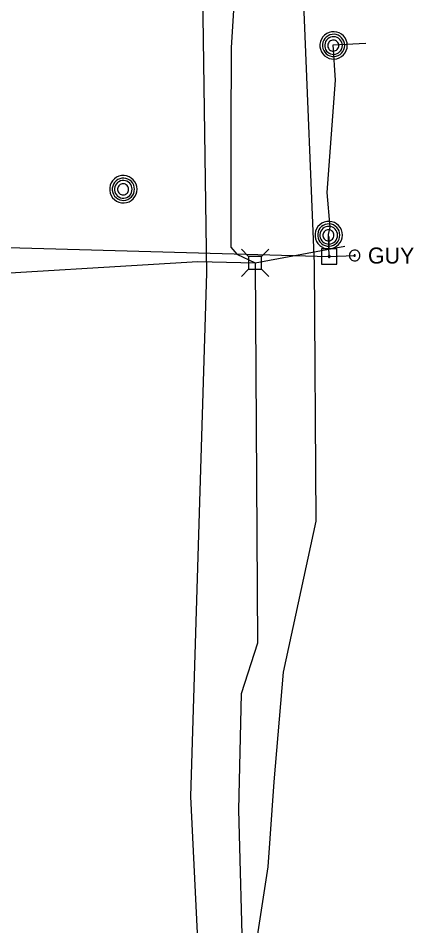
# Model space of a CAD drawing. Extents: x 600849 to 606371, y 330010 to 403088.
# Drawn here: x 602117 to 602212.3, y 369977 to 370195.3 of the extents above; entities that cross this region are included whole.
import ezdxf

# ---------------------------------------------------------------- set-up
doc = ezdxf.new("R2010")
doc.units = 0
for name, color, linetype in [('E_UTL_AG_Bold', 7, 'Continuous'), ('E_UTL_E_UG', 7, 'Continuous'), ('E_UTL_EGuyWire', 7, 'Continuous'), ('E_UTL_EPowerPole', 7, 'Continuous'), ('E_UTL_FO_UG', 7, 'Continuous'), ('E_UTL_MH', 7, 'Continuous'), ('E_UTL_Overhead', 7, 'Continuous'), ('E_UTL_T_UG', 7, 'Continuous'), ('E_UTL_W_UG', 7, 'Continuous')]:
    doc.layers.add(name, color=color, linetype=linetype)

msp = doc.modelspace()

# ---------------------------------------------------------------- linework, layer by layer
at = {"layer": 'E_UTL_AG_Bold'}
for points in [[(602172.5, 370137.98), (602170.75, 370139.73)], [(602175.59, 370137.98), (602172.5, 370137.98)], [(602172.5, 370137.98), (602172.5, 370134.89)], [(602175.59, 370137.98), (602177.35, 370139.73)], [(602175.59, 370134.89), (602175.59, 370137.98)], [(602172.5, 370134.89), (602170.75, 370133.13)], [(602172.5, 370134.89), (602175.59, 370134.89)], [(602175.59, 370134.89), (602177.35, 370133.13)]]:
    msp.add_lwpolyline(points, dxfattribs=at)
at = {"layer": 'E_UTL_E_UG'}
msp.add_lwpolyline([(602164.61, 369781.52), (602166.61, 369857.1), (602171.04, 369954.38), (602173.82, 369969.33), (602177.18, 369991.21), (602178.65, 370011.61), (602180.88, 370038.01), (602188.74, 370074.33), (602188.31, 370136.23), (602185.83, 370196.76), (602187.27, 370280.36), (602185.14, 370301.21), (602185.05, 370312.23), (602185.65, 370367.59), (602194.1, 370451.75), (602190.38, 370615.62), (602192.58, 370696.59)], dxfattribs=at)
at = {"layer": 'E_UTL_EGuyWire'}
for points in [[(602199.29, 370138.19), (602199.26, 370138.43), (602199.19, 370138.67), (602199.08, 370138.88), (602198.93, 370139.08), (602198.75, 370139.24), (602198.54, 370139.36), (602198.31, 370139.44), (602198.06, 370139.47), (602197.82, 370139.46), (602197.58, 370139.4), (602197.36, 370139.3), (602197.16, 370139.16), (602196.99, 370138.98), (602196.86, 370138.78), (602196.77, 370138.55), (602196.73, 370138.31), (602196.73, 370138.07), (602196.77, 370137.83), (602196.86, 370137.6), (602196.99, 370137.4), (602197.16, 370137.22), (602197.36, 370137.08), (602197.58, 370136.98), (602197.82, 370136.92), (602198.06, 370136.91), (602198.31, 370136.94), (602198.54, 370137.02), (602198.75, 370137.14), (602198.93, 370137.3), (602199.08, 370137.5), (602199.19, 370137.71), (602199.26, 370137.95), (602199.29, 370138.19)], [(602198.16, 370138.19), (602198.16, 370138.22), (602198.15, 370138.25), (602198.14, 370138.28), (602198.12, 370138.3), (602198.1, 370138.32), (602198.07, 370138.34), (602198.04, 370138.35), (602198.01, 370138.35), (602197.98, 370138.35), (602197.95, 370138.34), (602197.92, 370138.33), (602197.9, 370138.31), (602197.88, 370138.29), (602197.86, 370138.26), (602197.85, 370138.23), (602197.84, 370138.2), (602197.84, 370138.17), (602197.85, 370138.14), (602197.86, 370138.12), (602197.88, 370138.09), (602197.9, 370138.07), (602197.92, 370138.05), (602197.95, 370138.04), (602197.98, 370138.03), (602198.01, 370138.03), (602198.04, 370138.03), (602198.07, 370138.04), (602198.1, 370138.06), (602198.12, 370138.08), (602198.14, 370138.1), (602198.15, 370138.13), (602198.16, 370138.16), (602198.16, 370138.19)]]:
    msp.add_lwpolyline(points, dxfattribs=at)
at = {"layer": 'E_UTL_EPowerPole'}
for points in [[(602191.86, 370139.82), (602191.86, 370142.73)], [(602193.7, 370139.82), (602190.01, 370139.82)], [(602190.01, 370139.82), (602190.01, 370136.13)], [(602192.13, 370137.98), (602192.12, 370138.02), (602192.11, 370138.07), (602192.09, 370138.11), (602192.06, 370138.14), (602192.03, 370138.17), (602191.99, 370138.2), (602191.95, 370138.21), (602191.9, 370138.22), (602191.86, 370138.21), (602191.81, 370138.2), (602191.77, 370138.19), (602191.73, 370138.16), (602191.7, 370138.13), (602191.68, 370138.09), (602191.66, 370138.05), (602191.65, 370138), (602191.65, 370137.96), (602191.66, 370137.91), (602191.68, 370137.87), (602191.7, 370137.83), (602191.73, 370137.8), (602191.77, 370137.77), (602191.81, 370137.75), (602191.86, 370137.74), (602191.9, 370137.74), (602191.95, 370137.75), (602191.99, 370137.76), (602192.03, 370137.78), (602192.06, 370137.81), (602192.09, 370137.85), (602192.11, 370137.89), (602192.12, 370137.93), (602192.13, 370137.98)], [(602193.7, 370136.13), (602193.7, 370139.82)], [(602190.01, 370136.13), (602193.7, 370136.13)]]:
    msp.add_lwpolyline(points, dxfattribs=at)
at = {"layer": 'E_UTL_FO_UG'}
for points in [[(602191.68, 370143.24), (602191.68, 370143.24), (602191.68, 370143.24), (602192.09, 370144.98), (602191.36, 370153.32), (602193.43, 370180.33), (602192.85, 370188.85), (602200.67, 370189.25)], [(602191.89, 370137.98), (602191.8, 370140.4), (602191.68, 370143.24)]]:
    msp.add_lwpolyline(points, dxfattribs=at)
at = {"layer": 'E_UTL_MH'}
for points in [[(602196.23, 370188.72), (602196.17, 370189.34), (602195.99, 370189.95), (602195.71, 370190.5), (602195.32, 370191), (602194.84, 370191.41), (602194.3, 370191.72), (602193.71, 370191.93), (602193.09, 370192.02), (602192.46, 370191.99), (602191.85, 370191.84), (602191.28, 370191.58), (602190.77, 370191.21), (602190.34, 370190.76), (602190, 370190.23), (602189.76, 370189.65), (602189.65, 370189.03), (602189.65, 370188.41), (602189.76, 370187.79), (602190, 370187.21), (602190.34, 370186.68), (602190.77, 370186.22), (602191.28, 370185.86), (602191.85, 370185.6), (602192.46, 370185.45), (602193.09, 370185.42), (602193.71, 370185.51), (602194.3, 370185.72), (602194.84, 370186.03), (602195.32, 370186.44), (602195.71, 370186.93), (602195.99, 370187.49), (602196.17, 370188.09), (602196.23, 370188.72)], [(602195.61, 370188.71), (602195.57, 370189.22), (602195.42, 370189.71), (602195.19, 370190.16), (602194.88, 370190.56), (602194.49, 370190.89), (602194.05, 370191.15), (602193.57, 370191.32), (602193.07, 370191.39), (602192.56, 370191.36), (602192.06, 370191.24), (602191.6, 370191.03), (602191.19, 370190.74), (602190.83, 370190.37), (602190.56, 370189.94), (602190.37, 370189.47), (602190.27, 370188.97), (602190.27, 370188.46), (602190.37, 370187.96), (602190.56, 370187.49), (602190.83, 370187.06), (602191.19, 370186.69), (602191.6, 370186.4), (602192.06, 370186.18), (602192.56, 370186.06), (602193.07, 370186.04), (602193.57, 370186.11), (602194.05, 370186.28), (602194.49, 370186.53), (602194.88, 370186.87), (602195.19, 370187.27), (602195.42, 370187.72), (602195.57, 370188.21), (602195.61, 370188.71)], [(602195.05, 370188.69), (602195.01, 370189.09), (602194.9, 370189.48), (602194.71, 370189.84), (602194.46, 370190.16), (602194.16, 370190.42), (602193.81, 370190.62), (602193.42, 370190.75), (602193.02, 370190.81), (602192.62, 370190.79), (602192.23, 370190.7), (602191.86, 370190.53), (602191.53, 370190.29), (602191.25, 370190), (602191.03, 370189.66), (602190.88, 370189.29), (602190.8, 370188.89), (602190.8, 370188.48), (602190.88, 370188.09), (602191.03, 370187.71), (602191.25, 370187.37), (602191.53, 370187.08), (602191.86, 370186.84), (602192.23, 370186.67), (602192.62, 370186.58), (602193.02, 370186.56), (602193.42, 370186.62), (602193.81, 370186.75), (602194.16, 370186.95), (602194.46, 370187.22), (602194.71, 370187.53), (602194.9, 370187.89), (602195.01, 370188.28), (602195.05, 370188.69)], [(602194.2, 370188.67), (602194.17, 370188.92), (602194.1, 370189.17), (602193.98, 370189.39), (602193.83, 370189.59), (602193.64, 370189.76), (602193.42, 370189.88), (602193.18, 370189.96), (602192.93, 370190), (602192.67, 370189.99), (602192.43, 370189.93), (602192.2, 370189.82), (602191.99, 370189.68), (602191.82, 370189.49), (602191.68, 370189.28), (602191.59, 370189.05), (602191.54, 370188.8), (602191.54, 370188.54), (602191.59, 370188.3), (602191.68, 370188.06), (602191.82, 370187.85), (602191.99, 370187.66), (602192.2, 370187.52), (602192.43, 370187.41), (602192.67, 370187.35), (602192.93, 370187.34), (602193.18, 370187.38), (602193.42, 370187.46), (602193.64, 370187.59), (602193.83, 370187.75), (602193.98, 370187.95), (602194.1, 370188.18), (602194.17, 370188.42), (602194.2, 370188.67)], [(602145.65, 370154.14), (602145.59, 370154.77), (602145.42, 370155.37), (602145.13, 370155.93), (602144.74, 370156.42), (602144.27, 370156.83), (602143.72, 370157.14), (602143.13, 370157.35), (602142.51, 370157.44), (602141.88, 370157.41), (602141.27, 370157.26), (602140.7, 370157), (602140.19, 370156.64), (602139.76, 370156.18), (602139.42, 370155.65), (602139.19, 370155.07), (602139.07, 370154.46), (602139.07, 370153.83), (602139.19, 370153.21), (602139.42, 370152.63), (602139.76, 370152.1), (602140.19, 370151.65), (602140.7, 370151.28), (602141.27, 370151.02), (602141.88, 370150.88), (602142.51, 370150.85), (602143.13, 370150.93), (602143.72, 370151.14), (602144.27, 370151.45), (602144.74, 370151.86), (602145.13, 370152.36), (602145.42, 370152.92), (602145.59, 370153.52), (602145.65, 370154.14)], [(602145.04, 370154.14), (602144.99, 370154.64), (602144.84, 370155.13), (602144.61, 370155.58), (602144.3, 370155.98), (602143.91, 370156.32), (602143.47, 370156.57), (602142.99, 370156.74), (602142.49, 370156.81), (602141.98, 370156.79), (602141.48, 370156.67), (602141.02, 370156.46), (602140.61, 370156.16), (602140.26, 370155.79), (602139.98, 370155.36), (602139.79, 370154.89), (602139.69, 370154.39), (602139.69, 370153.88), (602139.79, 370153.38), (602139.98, 370152.91), (602140.26, 370152.48), (602140.61, 370152.11), (602141.02, 370151.82), (602141.48, 370151.61), (602141.98, 370151.49), (602142.49, 370151.46), (602142.99, 370151.54), (602143.47, 370151.7), (602143.91, 370151.96), (602144.3, 370152.29), (602144.61, 370152.69), (602144.84, 370153.14), (602144.99, 370153.63), (602145.04, 370154.14)], [(602144.47, 370154.11), (602144.43, 370154.51), (602144.32, 370154.9), (602144.13, 370155.26), (602143.88, 370155.58), (602143.58, 370155.84), (602143.23, 370156.05), (602142.85, 370156.18), (602142.45, 370156.24), (602142.04, 370156.22), (602141.65, 370156.12), (602141.28, 370155.95), (602140.95, 370155.72), (602140.67, 370155.42), (602140.45, 370155.08), (602140.3, 370154.71), (602140.22, 370154.31), (602140.22, 370153.91), (602140.3, 370153.51), (602140.45, 370153.13), (602140.67, 370152.79), (602140.95, 370152.5), (602141.28, 370152.27), (602141.65, 370152.1), (602142.04, 370152), (602142.45, 370151.98), (602142.85, 370152.04), (602143.23, 370152.17), (602143.58, 370152.37), (602143.88, 370152.64), (602144.13, 370152.96), (602144.32, 370153.32), (602144.43, 370153.71), (602144.47, 370154.11)], [(602143.62, 370154.09), (602143.59, 370154.35), (602143.52, 370154.59), (602143.41, 370154.81), (602143.25, 370155.01), (602143.06, 370155.18), (602142.84, 370155.31), (602142.6, 370155.39), (602142.35, 370155.42), (602142.1, 370155.41), (602141.85, 370155.35), (602141.62, 370155.25), (602141.41, 370155.1), (602141.24, 370154.92), (602141.1, 370154.7), (602141.01, 370154.47), (602140.96, 370154.22), (602140.96, 370153.97), (602141.01, 370153.72), (602141.1, 370153.48), (602141.24, 370153.27), (602141.41, 370153.09), (602141.62, 370152.94), (602141.85, 370152.83), (602142.1, 370152.78), (602142.35, 370152.76), (602142.6, 370152.8), (602142.84, 370152.88), (602143.06, 370153.01), (602143.25, 370153.17), (602143.41, 370153.37), (602143.52, 370153.6), (602143.59, 370153.84), (602143.62, 370154.09)], [(602195.07, 370143.11), (602195.01, 370143.73), (602194.83, 370144.33), (602194.54, 370144.89), (602194.15, 370145.38), (602193.68, 370145.79), (602193.14, 370146.11), (602192.54, 370146.31), (602191.92, 370146.4), (602191.3, 370146.37), (602190.69, 370146.23), (602190.12, 370145.96), (602189.61, 370145.6), (602189.17, 370145.15), (602188.83, 370144.62), (602188.6, 370144.04), (602188.48, 370143.42), (602188.48, 370142.79), (602188.6, 370142.18), (602188.83, 370141.59), (602189.17, 370141.07), (602189.61, 370140.61), (602190.12, 370140.25), (602190.69, 370139.99), (602191.3, 370139.84), (602191.92, 370139.81), (602192.54, 370139.9), (602193.14, 370140.11), (602193.68, 370140.42), (602194.15, 370140.83), (602194.54, 370141.32), (602194.83, 370141.88), (602195.01, 370142.48), (602195.07, 370143.11)], [(602194.45, 370143.1), (602194.4, 370143.61), (602194.26, 370144.1), (602194.03, 370144.55), (602193.71, 370144.95), (602193.33, 370145.28), (602192.89, 370145.54), (602192.41, 370145.7), (602191.9, 370145.78), (602191.39, 370145.75), (602190.9, 370145.63), (602190.44, 370145.42), (602190.02, 370145.13), (602189.67, 370144.76), (602189.39, 370144.33), (602189.21, 370143.86), (602189.11, 370143.36), (602189.11, 370142.85), (602189.21, 370142.35), (602189.39, 370141.88), (602189.67, 370141.45), (602190.02, 370141.08), (602190.44, 370140.78), (602190.9, 370140.57), (602191.39, 370140.45), (602191.9, 370140.43), (602192.41, 370140.5), (602192.89, 370140.67), (602193.33, 370140.92), (602193.71, 370141.26), (602194.03, 370141.66), (602194.26, 370142.11), (602194.4, 370142.6), (602194.45, 370143.1)], [(602193.89, 370143.07), (602193.85, 370143.48), (602193.74, 370143.87), (602193.55, 370144.22), (602193.3, 370144.54), (602192.99, 370144.81), (602192.64, 370145.01), (602192.26, 370145.14), (602191.86, 370145.2), (602191.46, 370145.18), (602191.06, 370145.09), (602190.69, 370144.92), (602190.36, 370144.68), (602190.09, 370144.39), (602189.87, 370144.05), (602189.72, 370143.67), (602189.64, 370143.28), (602189.64, 370142.87), (602189.72, 370142.47), (602189.87, 370142.1), (602190.09, 370141.76), (602190.36, 370141.46), (602190.69, 370141.23), (602191.06, 370141.06), (602191.46, 370140.97), (602191.86, 370140.95), (602192.26, 370141), (602192.64, 370141.14), (602192.99, 370141.34), (602193.3, 370141.6), (602193.55, 370141.92), (602193.74, 370142.28), (602193.85, 370142.67), (602193.89, 370143.07)], [(602193.03, 370143.06), (602193.01, 370143.31), (602192.94, 370143.55), (602192.82, 370143.78), (602192.66, 370143.98), (602192.47, 370144.14), (602192.25, 370144.27), (602192.01, 370144.35), (602191.76, 370144.39), (602191.51, 370144.38), (602191.26, 370144.32), (602191.03, 370144.21), (602190.83, 370144.07), (602190.65, 370143.88), (602190.52, 370143.67), (602190.42, 370143.43), (602190.37, 370143.19), (602190.37, 370142.93), (602190.42, 370142.68), (602190.52, 370142.45), (602190.65, 370142.24), (602190.83, 370142.05), (602191.03, 370141.9), (602191.26, 370141.8), (602191.51, 370141.74), (602191.76, 370141.73), (602192.01, 370141.76), (602192.25, 370141.85), (602192.47, 370141.97), (602192.66, 370142.14), (602192.82, 370142.34), (602192.94, 370142.56), (602193.01, 370142.81), (602193.03, 370143.06)]]:
    msp.add_lwpolyline(points, dxfattribs=at)
at = {"layer": 'E_UTL_Overhead'}
msp.add_lwpolyline([(601956.55, 370141.42), (602051.62, 370141.89), (602191.89, 370137.98), (602198, 370138.19)], dxfattribs=at)
at = {"layer": 'E_UTL_T_UG'}
for points in [[(602189.61, 370297.2), (602179.01, 370299.82), (602173.76, 370289.03), (602170.8, 370227.87), (602168.33, 370188.23), (602168.25, 370168.11), (602168.23, 370140.21), (602169.66, 370138.48), (602174.05, 370136.43), (602174.63, 370044.94), (602170.67, 370032.78), (602170.1, 370004.86), (602171.08, 369965.94), (602173.17, 369940.22), (602177.46, 369878.11), (602177.81, 369873.67), (602173.77, 369872.08), (602170.9, 369853.4), (602169.45, 369844.95), (602202.58, 369842.66)], [(602042.08, 370138.58), (602050.66, 370136.39), (602060.83, 370133.95), (602098.97, 370133.09), (602160.24, 370136.76), (602174.05, 370136.43), (602195.63, 370140.45)]]:
    msp.add_lwpolyline(points, dxfattribs=at)
at = {"layer": 'E_UTL_W_UG'}
msp.add_lwpolyline([(602166.1, 369676.63), (602162.73, 369726.05), (602159.05, 369773.37), (602160.39, 369853.29), (602161.94, 369923.53), (602162.24, 369934.08), (602158.63, 370008.07), (602162.46, 370134.02), (602161.45, 370201.36), (602163.81, 370228.36), (602164.56, 370277.26), (602163.14, 370323.72), (602163.55, 370366.93), (602158.56, 370399.9), (602132.8, 370424.5), (602133.38, 370443.7), (602133.38, 370513.49), (602135.22, 370572.69), (602155.61, 370597.06), (602160.41, 370606.53), (602160.69, 370692.62)], dxfattribs=at)

# ---------------------------------------------------------------- texts
at = {"layer": 'E_UTL_EGuyWire'}
msp.add_text('GUY', height=3.85, dxfattribs=at).set_placement((602201.21, 370136.26))

doc.saveas('drawing.dxf')
